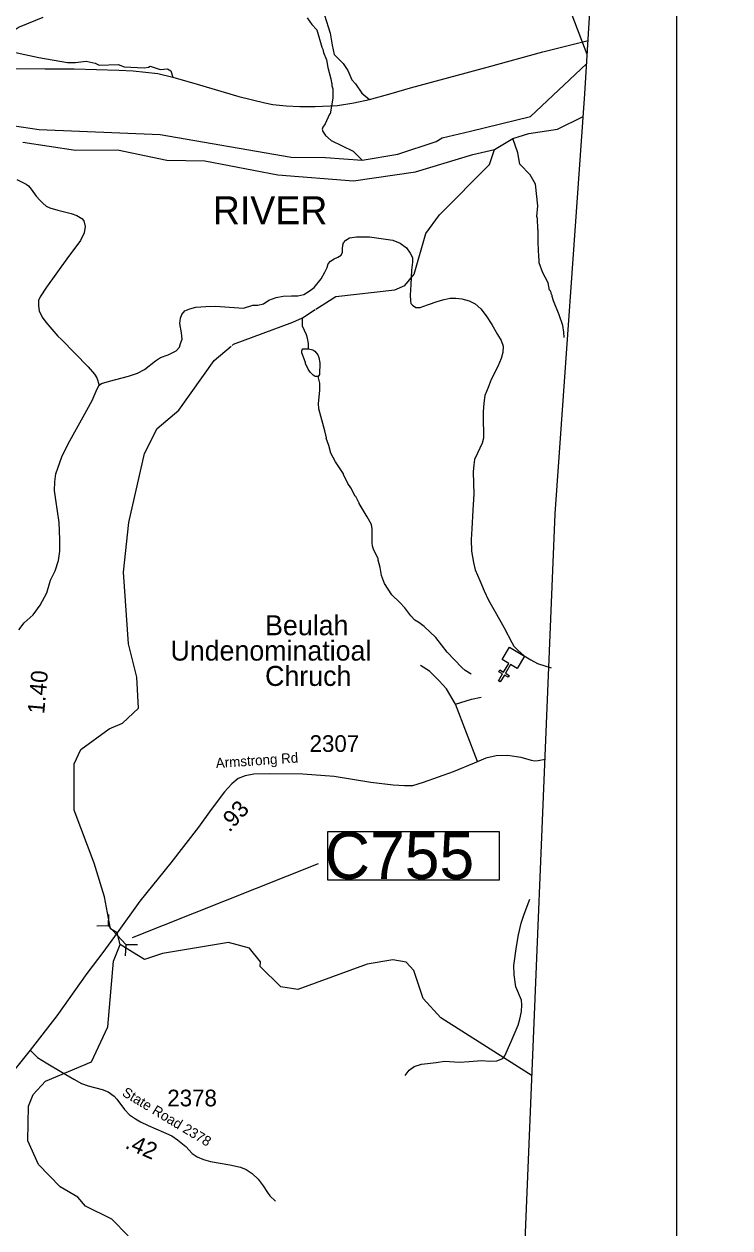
# Model space of a CAD drawing. Extents: x 1248089 to 1457196, y 820910 to 988753.
# Drawn here: x 1443361 to 1448650, y 901631 to 910659 of the extents above; entities that cross this region are included whole.
import ezdxf

# ---------------------------------------------------------------- set-up
doc = ezdxf.new("R2010")
doc.units = 0
for name, color, linetype in [('Exist Boundary Political CountyLine', 7, 'Continuous'), ('Exist Cultural Church CELL', 7, 'Continuous'), ('Exist Hydrographic Creek Single Shore', 7, 'Continuous'), ('Exist Hydrographic Misc Water Feature', 7, 'Continuous'), ('Exist Hydrographic River Shore', 7, 'Continuous'), ('Exist Hydrographic River Shore Label', 7, 'Continuous'), ('Exist Railroad Mainline', 7, 'Continuous'), ('Exist Road Non-System Type 51', 7, 'Continuous'), ('Exist Road Secondary Structure Culvert CELL', 7, 'Continuous'), ('Exist Road Secondary Type 51 Attributed', 7, 'Continuous'), ('Exist Road Secondary Type 51 Label', 7, 'Continuous'), ('Map Preparation Inset Cut Line', 7, 'Continuous'), ('Prop GRAU CAT1 Cell', 7, 'Continuous'), ('Prop Guardrail Anchor Unit CELL', 7, 'Continuous'), ('Prop Lane Lines', 7, 'Continuous'), ('Prop ROW RW Lines', 7, 'Continuous')]:
    doc.layers.add(name, color=color, linetype=linetype)

msp = doc.modelspace()

# ---------------------------------------------------------------- linework, layer by layer
at = {"layer": 'Exist Boundary Political CountyLine'}
for points in [[(1447562.3, 910136.3), (1448169.8, 920072.4), (1448175.8, 920163.7), (1448215.8, 920826.8), (1448308.7, 922572.4), (1448397.7, 923956.4), (1448469.7, 925055.5), (1448578.7, 927572.5), (1448601.7, 928224.6), (1448649.7, 929285.2)], [(1446570.8, 892352.4), (1446604.8, 893164.9), (1446624.8, 893469.9), (1446656.6, 894389.5), (1446702.8, 894984.2), (1446738.8, 895700.8), (1446746.8, 895810.7), (1446796.8, 896487.3), (1446796.8, 896490.7), (1446799.8, 896521.5), (1446825.8, 896823.5), (1446841.8, 897015.6), (1446926.8, 898224.2), (1446998.8, 899046.2), (1447042.8, 900070.9), (1447055.8, 900324.4), (1447072.8, 900671.9), (1447103.8, 901231.8), (1447340.8, 906984.9), (1447562.3, 910136.3)]]:
    msp.add_lwpolyline(points, dxfattribs=at)
at = {"layer": 'Exist Cultural Church CELL'}
msp.add_lwpolyline([(1447055.7, 905827.1), (1447006.8, 905856.2), (1446967.8, 905790.7), (1446995.3, 905774.4), (1446987.2, 905760.6), (1446959.7, 905777), (1446928.9, 905725.3), (1446915.1, 905733.5), (1446945.9, 905785.2), (1446918.4, 905801.6), (1446926.6, 905815.3), (1446954.1, 905798.9), (1446993, 905864.4), (1446943.5, 905893.9), (1446997.9, 905985.4), (1447110.2, 905918.6)], close=True, dxfattribs=at)
at = {"layer": 'Exist Hydrographic Creek Single Shore'}
for points in [[(1447580.3, 910430.9), (1447448.8, 910777.7), (1447319.8, 911029.8), (1447177.8, 911433.1), (1447125.6, 911824.9)], [(1445547.8, 908521.2), (1445695.8, 908616.7), (1446138.8, 908666.9), (1446214.8, 908698.1), (1446282.8, 908782.2), (1446371.8, 909089), (1446474.8, 909228.1), (1446848.8, 909604.6), (1446884.8, 909718.8)], [(1444081.4, 903756.4), (1444059.1, 903842.4), (1444008.2, 903874.3), (1443962.5, 904113.3), (1443886.8, 904365.6), (1443735.7, 904762.7), (1443734.8, 905110.7), (1443786.8, 905217.9), (1443997.8, 905374.6), (1444098.8, 905415.2), (1444217.8, 905527.6), (1444205.8, 905761), (1444143.8, 906011.8), (1444104.7, 906547.7), (1444144.8, 906921.2), (1444263.7, 907437.5), (1444358.8, 907625.9), (1444519.7, 907763.8), (1444785.8, 908136.1), (1444912.9, 908243.6)], [(1447167.2, 902770.9), (1446482.8, 903207), (1446351.8, 903350.8), (1446280.8, 903562.3), (1446223.8, 903622.5), (1446123.8, 903641), (1445931.8, 903608.8), (1445410.8, 903419), (1445285.8, 903437.8), (1445130.8, 903592), (1445131.8, 903624.9), (1445049.8, 903728.3), (1444892.7, 903770.9), (1444398.8, 903688.9), (1444263, 903643.8), (1444172.7, 903699), (1444081.4, 903756.4)]]:
    msp.add_lwpolyline(points, dxfattribs=at)
at = {"layer": 'Exist Hydrographic Misc Water Feature'}
for points in [[(1445481.6, 910705), (1445516.5, 910656.2), (1445555.6, 910615.3), (1445592.8, 910486.4), (1445600.5, 910470.3), (1445604, 910446.2), (1445626.8, 910389.6), (1445637.5, 910333.4), (1445659.7, 910248.9), (1445663.1, 910220.8), (1445666.8, 910212.7), (1445666.5, 910196.7), (1445674, 910172.6), (1445673.6, 910104.2), (1445653.9, 909985), (1445648.4, 909982.1), (1445616.3, 909909.7), (1445599.8, 909886.1), (1445595.4, 909870.1), (1445599.1, 909854), (1445618.5, 909823.7), (1445661.6, 909786.7), (1445826.6, 909705.1), (1445894.7, 909637.4)], [(1447407.7, 908307.3), (1447405.9, 908349), (1447396.9, 908397.2), (1447370.3, 908477.7), (1447328.3, 908582.6), (1447316.9, 908614.8), (1447317, 908622.8), (1447309.3, 908638.9), (1447309.4, 908646.9), (1447303.7, 908661), (1447297.7, 908663.1), (1447286.8, 908719.4), (1447248.2, 908792.1), (1447219.9, 908867.6), (1447218.9, 908936.6), (1447215, 908944.7), (1447215.7, 908984.7), (1447212, 909000.7), (1447214.1, 909112.7), (1447210.3, 909120.8), (1447207.7, 909200.8), (1447204, 909216.8), (1447209.6, 909296.8), (1447192.5, 909457), (1447153.8, 909527.8), (1447075.3, 909609.3), (1447059.7, 909692.1), (1447022.2, 909801.1)], [(1444919.6, 908249.3), (1444929.8, 908257.9), (1445374.8, 908422.9), (1445447.8, 908456.6), (1445541.8, 908517.3)], [(1445492.9, 908222.7), (1445492.4, 908263.8), (1445485.4, 908304), (1445477.9, 908328.2), (1445447.2, 908392.9), (1445447.8, 908456.6)], [(1445565, 908016.1), (1445543.1, 908014.6), (1445527.3, 908025), (1445503.8, 908049.5), (1445488.3, 908071.8), (1445469.2, 908112.3), (1445469.4, 908120.3), (1445442.9, 908192.9), (1445441.3, 908209), (1445443.4, 908216.9), (1445449.6, 908222.7), (1445492.9, 908222.7)], [(1445492.9, 908222.7), (1445523.4, 908215.1), (1445539.2, 908204.8), (1445560.6, 908178.3), (1445570.2, 908158), (1445577.3, 908117.9), (1445575.4, 908029.9), (1445565, 908016.1)], [(1446710.5, 905783.7), (1446667.1, 905810.8), (1446641.6, 905833.4), (1446532.1, 905947.8), (1446446, 906059.3), (1446357.8, 906139.8), (1446318.9, 906170.7), (1446289.3, 906189.3), (1446258, 906222), (1446213.3, 906281), (1446176.2, 906321.9), (1446117.3, 906377.2), (1446061.3, 906462.5), (1446038.6, 906523.1), (1446028.7, 906584.4), (1446013.1, 906639.6), (1446013.3, 906647.6), (1445978.8, 906720.4), (1445971.3, 906744.6), (1445968, 906768.7), (1445970.2, 906872.7), (1445962.8, 906904.9), (1445932.2, 906963.5), (1445870.4, 907063), (1445870.8, 907067), (1445847.5, 907115.5), (1445841.5, 907118.8), (1445808.8, 907180.4), (1445787.6, 907212.9), (1445753.1, 907279.7), (1445753.2, 907285.6), (1445693.1, 907375.1), (1445658.5, 907439.8), (1445643.4, 907499.2), (1445625, 907552.6), (1445626.8, 907556.6), (1445614.2, 907608.9), (1445569.9, 907774), (1445566.7, 907814.1), (1445576.7, 907909.8), (1445578, 907965.8), (1445565, 908016.1)], [(1444140.8, 901570), (1444017.8, 901697.3), (1443819.8, 901793.1), (1443762.8, 901860), (1443630.7, 901938.1), (1443467.7, 902105.6), (1443387.8, 902284.4), (1443392.8, 902543.7), (1443427.7, 902631.7), (1443521.8, 902731.5), (1443865.7, 902875.6), (1443987.7, 903139.1), (1444030.8, 903630.6), (1444081.4, 903756.4)]]:
    msp.add_lwpolyline(points, dxfattribs=at)
at = {"layer": 'Exist Hydrographic River Shore'}
for points in [[(1447156.6, 909964.8), (1447576, 910360.7)], [(1441765.6, 909967.3), (1442110.3, 910087.2), (1442364.4, 910131), (1442492.9, 910119.4), (1442688.7, 910081.4), (1442726.6, 910022.9), (1442916.5, 909964.4), (1443134.2, 909917.8), (1443473.1, 909868.1), (1444381.5, 909830.1), (1445362.3, 909660.7), (1445620.1, 909657.8), (1445894.7, 909637.4), (1446160.5, 909684.1), (1446449.7, 909777.7), (1446493.5, 909806.9), (1446706.7, 909856.6), (1447156.6, 909964.8)], [(1447142, 909839.1), (1447356.8, 909870.1), (1447550.3, 909965.8)], [(1446884.8, 909718.8), (1447022.2, 909801.1), (1447142, 909839.1)], [(1443350.7, 909773.6), (1443744.7, 909713.2), (1444060.2, 909716.1), (1444431.2, 909637.2), (1444714.6, 909634.3), (1445263, 909529.2), (1445829.8, 909484), (1446294.9, 909549.7), (1446724.3, 909681.2), (1446884.8, 909718.8)]]:
    msp.add_lwpolyline(points, dxfattribs=at)
at = {"layer": 'Exist Railroad Mainline'}
for points in [[(1444362.4, 910287.9), (1444475.8, 910259.5), (1444658.6, 910209.3), (1444970.6, 910115.5), (1445163.7, 910069.2), (1445225.5, 910056.3), (1445324.7, 910044.7), (1445426.7, 910040.9), (1445541.3, 910040.9), (1445709.9, 910048.7), (1445832.2, 910068), (1445949.4, 910092.5), (1446111.6, 910137.6), (1446257.1, 910181.4), (1446830.5, 910336.9), (1447246.8, 910451.2), (1447586.8, 910536.4)], [(1442886.4, 910326.6), (1443517.6, 910322.7), (1443735.2, 910322.7), (1444070.2, 910313.7), (1444177.1, 910308.5), (1444362.4, 910287.9)]]:
    msp.add_lwpolyline(points, dxfattribs=at)
at = {"layer": 'Exist Road Non-System Type 51'}
msp.add_line((1446757.6, 905128.2), (1446593.4, 905558.5), dxfattribs=at)
for points in [[(1443501.7, 910708.3), (1443324, 910634.7), (1443241.3, 910579.5), (1443216.8, 910555), (1443204.5, 910518.2), (1443204.5, 910466.1), (1443471, 910407.8), (1443685.5, 910371.1), (1443746.7, 910371.1), (1443826.4, 910380.2), (1443893.8, 910364.9), (1443924.4, 910349.6), (1444065.3, 910355.7), (1444111.3, 910337.3), (1444261.4, 910331.2), (1444292, 910336.1), (1444304.2, 910342.2), (1444380.8, 910317.7), (1444436, 910323.8), (1444460.5, 910308.5), (1444475.8, 910259.5)], [(1445611.6, 910726.6), (1445654.5, 910590.5), (1445669.9, 910501.6), (1445685.2, 910431.1), (1445752.6, 910363.7), (1445786.3, 910311.6), (1445816.9, 910241.1), (1445844.5, 910210.4), (1445890.4, 910139.9), (1445949.4, 910092.5)], [(1443305.2, 909492.3), (1443376.6, 909458.9), (1443394.3, 909444.5), (1443413.8, 909420.1), (1443451, 909369.3), (1443480.3, 909334.7), (1443500, 909314.5), (1443525.6, 909294), (1443553.3, 909281.4), (1443613, 909264.2), (1443712.6, 909238.2), (1443756.3, 909223.3), (1443793.8, 909200.7), (1443809.5, 909184.4), (1443818.6, 909140.2), (1443811.9, 909092.3), (1443782.7, 909034.8), (1443679.9, 908898.6), (1443529.7, 908685.5), (1443480.2, 908614.5), (1443469.6, 908584.7), (1443468.8, 908544.7), (1443474.1, 908508.5), (1443495.1, 908460.1), (1443522.6, 908423.5), (1443613.2, 908317.7), (1443640.5, 908293.9), (1443839.9, 908089.2), (1443889.2, 908032.9), (1443905.9, 908006.5), (1443922.9, 907951.5)], [(1445003.7, 908528.6), (1445076, 908551.3), (1445112, 908550.6), (1445154.3, 908561.7), (1445194.8, 908588.9), (1445249.2, 908607.8), (1445301.5, 908618.8), (1445363.6, 908619.7), (1445411.6, 908620.8), (1445455.9, 908631.9), (1445496.4, 908655.1), (1445535, 908684.3), (1445586.1, 908749.3), (1445615.1, 908798.8), (1445631.8, 908832.7), (1445640.4, 908860.5), (1445656.8, 908880.2), (1445685.2, 908897.6), (1445711.5, 908911.1), (1445735.8, 908926.6), (1445746.2, 908948.4), (1445746.8, 908974.4), (1445749.3, 909000.4), (1445753.6, 909018.3), (1445772.1, 909038), (1445800.2, 909055.4), (1445850.4, 909064.4), (1445948.5, 909064.4), (1446124.3, 909039.1), (1446177.9, 909016), (1446227.2, 908981), (1446254.4, 908940.6), (1446271.8, 908908.2), (1446271.1, 908874.2), (1446263.8, 908812.3), (1446259.9, 908706.4), (1446254.3, 908626.4), (1446255.4, 908582.4), (1446259, 908562.3), (1446270.7, 908550), (1446296.4, 908533.5), (1446328.4, 908532.9), (1446382.9, 908553.8), (1446463.5, 908580.2), (1446507.8, 908593.3), (1446554, 908602.4), (1446596, 908603.7), (1446640, 908598.8), (1446695.7, 908583.7), (1446741.3, 908560.8), (1446784.5, 908523.9), (1446823.5, 908471.1), (1446866.4, 908406.2), (1446909, 908331.5), (1446936, 908284.9), (1446951.2, 908242.5), (1446948.3, 908196.6), (1446935.3, 908150.8), (1446910.3, 908091.3), (1446860.3, 907994.2), (1446837.1, 907934.5), (1446813.9, 907872.9), (1446806.7, 907815), (1446801.6, 907751.1), (1446800.2, 907683), (1446804.4, 907594.9), (1446803.6, 907552.9), (1446792.8, 907515.1), (1446757.5, 907439.8), (1446734.6, 907394.2), (1446729.7, 907352.3), (1446726.7, 907300.3), (1446728.9, 907212.2), (1446729.6, 907136.1), (1446723.1, 907012.2), (1446716.3, 906874.2)], [(1446716.3, 906874.2), (1446710.8, 906792.3), (1446713.1, 906706.2), (1446727.3, 906619.9), (1446740.3, 906565.6), (1446774.9, 906486.8), (1446807.3, 906408.1), (1446841.9, 906337.6), (1446900.1, 906234.4), (1446958.1, 906131.1), (1447015.8, 906019.9), (1447030.4, 905993.7), (1447059.8, 905963), (1447109, 905922), (1447158.6, 905891.2), (1447208.1, 905864.2), (1447309.5, 905831.1)], [(1446593.4, 905558.5), (1446525, 905673.9), (1446470.2, 905732.6), (1446397.9, 905806.9), (1446331.5, 905848)], [(1446593.4, 905558.5), (1446712.6, 905595.6), (1446784.9, 905611.3)], [(1446217.2, 902773.1), (1446246.6, 902814.8), (1446283.3, 902841.7), (1446339.7, 902858.9), (1446447.5, 902871.1), (1446511.1, 902880.9), (1446623.8, 902873.6), (1446694.8, 902878.5), (1446787.9, 902885.8), (1446851.6, 902880.9), (1446903.1, 902883.4), (1446947.1, 902900.6), (1446964.3, 902920.2), (1447010.8, 903028), (1447062.3, 903150.6), (1447074.5, 903197.2), (1447086.8, 903253.5), (1447091.7, 903302.6), (1447086.8, 903339.3), (1447045.1, 903439.8), (1447032.9, 903528.1), (1447030.4, 903599.2), (1447049.7, 903742), (1447064.4, 903827.8), (1447086.4, 903916.1), (1447108.5, 903984.7), (1447150.1, 904095)]]:
    msp.add_lwpolyline(points, dxfattribs=at)
at = {"layer": 'Exist Road Secondary Structure Culvert CELL'}
for p, q in [((1443993.9, 903980.5), (1443989.5, 903897.3)), ((1443906.3, 903897.1), (1443989.5, 903897.3)), ((1443989.5, 903897.3), (1444126.2, 903753.5)), ((1444121.8, 903670.3), (1444126.2, 903753.5)), ((1444209.5, 903753.6), (1444126.2, 903753.5))]:
    msp.add_line(p, q, dxfattribs=at)
at = {"layer": 'Exist Road Secondary Type 51 Attributed'}
for points in [[(1443322.1, 906116.1), (1443360.7, 906167.7), (1443428.9, 906228.6), (1443480, 906301.2), (1443531.6, 906393.3), (1443559.2, 906487.4), (1443592.4, 906557.4), (1443618.2, 906634.9), (1443629.2, 906706.8), (1443627.4, 906794.3), (1443623.7, 906921.5), (1443597.9, 907091.1), (1443588.7, 907161.2), (1443590.6, 907225.7), (1443597.9, 907286.6), (1443644, 907414.4), (1443691.9, 907510.3), (1443804.2, 907713.1), (1443870.5, 907836.6), (1443909.1, 907922.1), (1443922.9, 907951.5), (1443939.5, 907963), (1444001.2, 907980.5), (1444144, 908017.4), (1444211.2, 908041.3), (1444262.6, 908068.8), (1444345.5, 908133.3), (1444382.3, 908159.1), (1444441.3, 908179.4), (1444500.2, 908208.9), (1444524.2, 908236.5), (1444533.4, 908262.4), (1444546.3, 908295.5), (1444540.8, 908343.5), (1444527.9, 908413.5), (1444531.5, 908452.3), (1444542.6, 908481.8), (1444564.7, 908507.6), (1444603.4, 908522.3), (1444646.7, 908534.8), (1444722.2, 908541.2), (1444795, 908543.1), (1445003.7, 908528.6)], [(1447264.9, 905143.2), (1447213.2, 905134.2), (1447186.4, 905132.2), (1447162.6, 905136.4), (1447086.2, 905157.3), (1446984.1, 905174.1), (1446897.4, 905169.9), (1446821.9, 905153.1), (1446733.8, 905116.8), (1446576.4, 905051.5), (1446351.2, 904971.7), (1446270.1, 904946.5), (1446211.4, 904945.1), (1446125.2, 904952.1), (1445960.2, 904971.7), (1445684.7, 905016.5), (1445449.2, 905034.7), (1445203.1, 905036.1), (1445082.8, 905034.7), (1445017.1, 905020.7), (1444964, 904999.8), (1444917.8, 904960.6), (1444863.3, 904900.4), (1444762.3, 904767.8), (1444667.2, 904636.2), (1444460.2, 904367.5), (1444229, 904080.4), (1444059.1, 903842.4), (1443950.8, 903696.9), (1443829.8, 903539.6), (1443604.9, 903221.8), (1443406.3, 902964.3)], [(1443406.3, 902964.3), (1443213.6, 902723.2), (1443020.2, 902470.7), (1442867.3, 902269.7)], [(1443406.3, 902964.3), (1443460.5, 902909.4), (1443524.9, 902868.2), (1443643.3, 902798.6), (1443733.4, 902747), (1443790.1, 902713.5), (1443841.6, 902695.5), (1443944.6, 902669.7), (1443990.9, 902651.7), (1444034.7, 902618.2), (1444055.3, 902595), (1444111.9, 902517.7), (1444150.6, 902478.4), (1444194.3, 902447.5), (1444234.2, 902425.6), (1444289.6, 902399.8), (1444405.5, 902349.5), (1444467.3, 902319.9), (1444511.1, 902291.5), (1444571.6, 902240), (1444619.2, 902188.5), (1444657.8, 902164), (1444705.5, 902144.6), (1444757.7, 902128.4), (1444901.9, 902102.6), (1444983, 902087.2), (1445024.2, 902067.8), (1445069.3, 902038.2), (1445115.6, 901995.7), (1445152.6, 901947.3), (1445184.8, 901895.8), (1445201.6, 901870), (1445244.6, 901831.1)]]:
    msp.add_lwpolyline(points, dxfattribs=at)
at = {"layer": 'Map Preparation Inset Cut Line'}
msp.add_lwpolyline([(1448249.7, 871600.6), (1388709.5, 871600.6), (1388709.5, 915849.1), (1448249.7, 915849.1)], close=True, dxfattribs=at)
at = {"layer": 'Prop Guardrail Anchor Unit CELL'}
msp.add_line((1444172.9, 903809.5), (1445567.1, 904364.3), dxfattribs=at)
msp.add_lwpolyline([(1445636.9, 904603.7), (1446919.8, 904603.7), (1446919.8, 904238.7), (1445636.9, 904238.7)], close=True, dxfattribs=at)

# ---------------------------------------------------------------- texts
at = {"layer": 'Exist Hydrographic River Shore Label'}
msp.add_text('RIVER', height=210, dxfattribs=at).set_placement((1444775, 909157.7))
at = {"layer": 'Exist Road Secondary Type 51 Label'}
for s, rotation, p in [('Armstrong Rd', 3.90872, (1444799.6, 905078.9)), ('State Road 2378', 328.9033, (1444089, 902626.7))]:
    msp.add_text(s, height=75, rotation=rotation, dxfattribs=at).set_placement(p)
at = {"layer": 'Prop GRAU CAT1 Cell'}
for s, rotation, p in [('1.40', 84.68993, (1443510.9, 905481.4)), ('.93', 47.81704, (1444899.4, 904593)), ('.42', 336.55341, (1444110.5, 902232))]:
    msp.add_text(s, height=125, rotation=rotation, dxfattribs=at).set_placement(p)
at = {"layer": 'Prop Guardrail Anchor Unit CELL'}
msp.add_text('C755', height=350, dxfattribs=at).set_placement((1445614.7, 904248.5))
at = {"layer": 'Prop Lane Lines'}
for s, p in [('2307', (1445499.8, 905200.4)), ('2378', (1444433.6, 902542.2))]:
    msp.add_text(s, height=125, dxfattribs=at).set_placement(p)
at = {"layer": 'Prop ROW RW Lines'}
for s, p in [('Beulah', (1445166.6, 906075.3)), ('Undenominatioal', (1444457.6, 905885.3)), ('Chruch', (1445166.6, 905695.3))]:
    msp.add_text(s, height=150, dxfattribs=at).set_placement(p)

doc.saveas('drawing.dxf')
